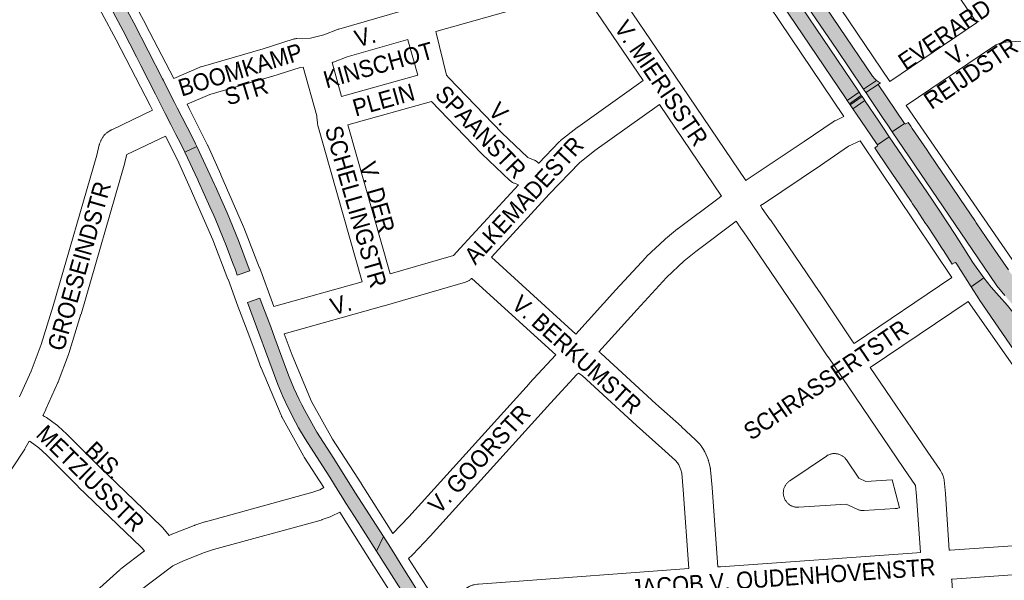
# Paper-space layout 'Layout1' of a CAD drawing. Header units: metres. Extents: x 123097 to 144122, y 392739 to 407589.
# Tile 340 of 510: x 134356 to 134798, y 397907 to 398159. Entities that reach past the tile are written whole.
import ezdxf
from ezdxf.enums import TextEntityAlignment as Align

# ---------------------------------------------------------------- set-up
doc = ezdxf.new("R2010")
doc.units = ezdxf.units.M
doc.header["$MEASUREMENT"] = 0
for name, color, linetype, lineweight in [('gs-anno-wegen algemeen tekst', 7, 'Continuous', 0), ('gs-knt-aanvullende hoofdweg', 7, 'Continuous', 0), ('gs-knt-hoofdweg', 7, 'Continuous', 0), ('gs-knt-wegen algemeen', 7, 'Continuous', 0), ('ir-ARC-asfalt-hoofdwegen-te inspecteren', 5, 'Continuous', 0)]:
    doc.layers.add(name, color=color, linetype=linetype, lineweight=lineweight)
doc.styles.add('Style-Arial', font='arial.ttf')

psp = doc.layouts.get("Layout1")

# ---------------------------------------------------------------- hatches: boundary and pattern name
at = {"layer": 'ir-ARC-asfalt-hoofdwegen-te inspecteren', "linetype": 'Continuous', "lineweight": 13}
for points in [[(134672.226, 398204.172), (134726.648, 398123.658), (134727.383, 398122.567), (134732.7, 398126.286), (134732.433, 398126.68), (134700.356, 398174.166), (134699.649, 398175.212), (134666.734, 398223.94), (134648.228, 398251.337), (134642.624, 398247.521), (134657.155, 398226.452), (134658.103, 398225.08), (134671.931, 398204.585)], [(134738.886, 398133.303), (134738.763, 398133.484), (134679.473, 398221.025), (134673.866, 398217.227), (134674.984, 398215.757), (134701.594, 398176.519), (134702.259, 398175.538), (134722.694, 398145.406), (134734.445, 398127.997), (134734.669, 398127.664), (134740.574, 398131.514), (134739.654, 398132.343)], [(134421.949, 398128.365), (134420.356, 398131.46), (134419.984, 398132.213), (134407.088, 398157.435), (134397.339, 398175.536), (134395.974, 398177.955), (134390.795, 398175.015), (134395.593, 398166.365), (134401.239, 398155.716), (134402.24, 398153.828), (134408.272, 398142.075), (134410.233, 398138.255), (134416.786, 398125.385), (134421.185, 398116.715), (134423.696, 398111.765), (134425.985, 398107.254), (134427.976, 398103.334), (134429.93, 398099.393), (134435.377, 398101.799), (134434.745, 398103.098), (134432.914, 398106.82), (134431.058, 398110.535), (134426.617, 398119.298), (134425.394, 398121.673)], [(134742.271, 398130.418), (134741.39, 398130.916), (134740.574, 398131.514), (134734.669, 398127.664), (134735.714, 398126.116), (134741.268, 398129.76)], [(134737.485, 398123.487), (134743.571, 398114.475), (134745.282, 398111.885), (134747.567, 398108.509), (134753.054, 398112.223), (134741.268, 398129.76), (134735.714, 398126.116), (134735.855, 398125.906)], [(134728.728, 398120.564), (134734.06, 398124.28), (134733.884, 398124.541), (134733.712, 398124.795), (134728.411, 398121.057)], [(134731.58, 398116.388), (134740.162, 398103.707), (134740.931, 398102.603), (134746.29, 398106.243), (134743.332, 398110.598), (134741.594, 398113.169), (134735.49, 398122.167), (134735.249, 398122.523), (134729.914, 398118.805)], [(134819.981, 398016.138), (134813.68, 398025.11), (134807.051, 398033.902), (134803.245, 398038.846), (134803.16, 398039.208), (134803.336, 398039.535), (134804.296, 398040.277), (134800.376, 398045.479), (134799.732, 398046.411), (134792.64, 398056.789), (134791.992, 398057.738), (134785.309, 398067.592), (134784.639, 398068.581), (134778.246, 398078.013), (134777.573, 398079.007), (134770.992, 398088.718), (134770.327, 398089.698), (134763.988, 398099.053), (134763.236, 398100.162), (134756.599, 398109.955), (134755.915, 398110.964), (134754.735, 398112.706), (134753.75, 398112.079), (134753.37, 398111.998), (134753.054, 398112.223), (134747.567, 398108.509), (134767.895, 398078.474), (134791.365, 398043.924), (134794.592, 398039.307), (134798.157, 398034.945), (134800.42, 398032.32), (134802.569, 398029.596), (134810.678, 398018.652), (134815.359, 398011.842), (134823.498, 398000), (134837.258, 397979.979), (134838.528, 397978.15), (134838.908, 397977.595), (134839.195, 397977.176), (134844.931, 397981.334), (134844.67, 397981.503), (134843.932, 397981.989), (134842.88, 397982.913), (134842.027, 397984.024), (134837.338, 397990.886), (134835.507, 397993.585), (134835.196, 397994.043), (134828.759, 398003.415), (134828.099, 398004.349), (134828.016, 398004.467)], [(134763.245, 398066.371), (134766.729, 398061.123), (134769.925, 398056.152), (134770.575, 398055.142), (134774.512, 398049.019), (134775.602, 398049.677), (134775.979, 398049.738), (134776.282, 398049.504), (134776.552, 398049.006), (134782.99, 398038.903), (134788.704, 398042.825), (134783.83, 398049.69), (134775.777, 398062.378), (134768.646, 398073.259), (134765.326, 398078.213), (134746.29, 398106.243), (134740.931, 398102.603), (134740.982, 398102.258), (134740.806, 398101.957), (134739.753, 398101.203), (134740.473, 398100.14), (134741.139, 398099.156), (134748.052, 398088.948), (134748.716, 398087.968), (134756.075, 398077.101), (134756.736, 398076.125), (134758.46, 398073.579), (134762.598, 398067.346)], [(134443.371, 398084.724), (134435.377, 398101.799), (134429.93, 398099.393), (134435.801, 398086.913), (134436.155, 398086.171), (134441.228, 398074.82), (134443.003, 398070.827), (134443.587, 398069.453), (134447.211, 398060.657), (134448.5, 398057.37), (134451.432, 398049.727), (134452.67, 398046.411), (134453.545, 398044), (134459.233, 398046.017), (134458.488, 398047.949), (134454.058, 398059.669), (134448.96, 398071.998), (134443.596, 398084.214)], [(134802.885, 398025.935), (134799.314, 398030.397), (134795.541, 398034.69), (134792.03, 398038.68), (134788.704, 398042.825), (134782.99, 398038.903), (134786.508, 398033.382), (134786.671, 398033.141), (134826.517, 397974.858), (134827.572, 397973.308), (134828.586, 397971.812), (134829.489, 397970.48), (134837.581, 397976.047), (134837.301, 397976.455), (134836.88, 397977.056), (134835.647, 397978.866), (134821.162, 398000), (134813.785, 398010.763), (134813.746, 398010.819), (134808.441, 398018.467)], [(134467.084, 398024.701), (134464.733, 398030.954), (134463.709, 398033.804), (134458.061, 398031.761), (134471.745, 397995.004), (134474.035, 397989.509), (134476.591, 397984.133), (134477.254, 397982.829), (134478.365, 397980.657), (134481.09, 397975.56), (134484.086, 397970.617), (134491.83, 397958.426), (134495.04, 397953.334), (134498.869, 397947.226), (134500.989, 397943.846), (134502.308, 397941.742), (134506.192, 397935.622), (134516.016, 397920.133), (134519.127, 397926.641), (134506.372, 397946.626), (134496.848, 397961.673), (134489.307, 397973.627), (134483.829, 397983.238), (134482.468, 397985.873), (134481.725, 397987.267), (134481.282, 397988.2), (134478.966, 397993.252), (134476.874, 397998.401), (134475.66, 398001.616), (134470.41, 398015.851), (134468.536, 398020.836)], [(134522.257, 397921.703), (134519.127, 397926.641), (134516.016, 397920.133), (134545.321, 397873.845), (134547.56, 397870.31), (134551.036, 397864.819), (134553.035, 397861.738), (134567.088, 397839.549), (134574.994, 397827.028), (134576.579, 397824.531), (134578.684, 397821.205), (134580.309, 397818.63), (134582.626, 397814.974), (134584.562, 397811.93), (134587.378, 397807.446), (134589.294, 397804.426), (134590.971, 397801.855), (134599.947, 397787.641), (134603.439, 397782.084), (134607.705, 397775.469), (134612.698, 397778.679), (134612.389, 397779.187), (134611.508, 397780.548), (134599.777, 397799.096), (134597.109, 397803.307), (134596.278, 397804.646), (134584.493, 397823.261), (134582.196, 397826.899), (134579.604, 397830.944), (134572.144, 397842.768), (134569.732, 397846.519), (134567.242, 397850.475), (134564.003, 397855.243), (134556.112, 397868.052), (134548.713, 397879.725), (134548.302, 397880.341), (134544.705, 397886.075), (134542.278, 397889.944), (134537.021, 397898.324), (134527.187, 397913.924), (134524.989, 397917.392)]]:
    psp.add_hatch(color=5, dxfattribs=at).paths.add_polyline_path(points, flags=0)

# ---------------------------------------------------------------- linework, layer by layer
at = {"layer": 'gs-knt-aanvullende hoofdweg', "color": 7, "linetype": 'Continuous', "flags": 128}
for points in [[(134397.901, 398183.817), (134399.415, 398181.103), (134399.48, 398180.984), (134412.442, 398156.735), (134412.489, 398156.646), (134412.522, 398156.583), (134425.02, 398132.428)], [(134415.465, 398118.158), (134414.421, 398120.209), (134414.418, 398120.215), (134399.172, 398149.699), (134386.266, 398173.844), (134384.774, 398176.518)], [(134430.966, 398120.814), (134431.89, 398118.997), (134431.915, 398118.948), (134440.131, 398102.508), (134440.255, 398102.248), (134446.122, 398089.285), (134446.166, 398089.184), (134456.352, 398065.774), (134456.464, 398065.504), (134463.387, 398047.735), (134463.429, 398047.623), (134463.437, 398047.601), (134469.972, 398030.001)], [(134492.468, 397948.642), (134483.528, 397962.4), (134483.384, 397962.631), (134483.248, 397962.866), (134473.577, 397980.407), (134473.454, 397980.64), (134473.416, 397980.718), (134473.396, 397980.758), (134473.376, 397980.801), (134473.339, 397980.877), (134473.233, 397981.119), (134464.271, 398002.402), (134464.162, 398002.677), (134460.925, 398011.302), (134457.96, 398019.203), (134457.951, 398019.228), (134453.854, 398030.144), (134453.837, 398030.191), (134449.369, 398042.339), (134449.365, 398042.35), (134442.521, 398059.916), (134432.416, 398083.141), (134426.631, 398095.923), (134421.33, 398106.53)], [(134474.544, 398017.761), (134474.987, 398016.58), (134478.172, 398008.094), (134486.922, 397987.312), (134496.27, 397970.356), (134507.591, 397952.934), (134508.697, 397951.232), (134508.752, 397951.146), (134508.798, 397951.074), (134509.105, 397950.601), (134509.158, 397950.518), (134523.309, 397928.061)], [(134539.655, 397874.396), (134534.656, 397882.311), (134534.643, 397882.332), (134534.592, 397882.412), (134514.782, 397913.426), (134514.759, 397913.463), (134514.589, 397913.728), (134514.565, 397913.766), (134499.539, 397937.598)], [(134530.393, 397916.889), (134543.822, 397895.865)]]:
    psp.add_lwpolyline(points, dxfattribs=at)
at = {"layer": 'gs-knt-hoofdweg', "color": 7, "linetype": 'Continuous', "flags": 128}
for points in [[(134656.409, 398260.03), (134664.209, 398252.693), (134664.463, 398252.443), (134664.705, 398252.182), (134664.936, 398251.911), (134665.154, 398251.63), (134665.36, 398251.34), (134746.589, 398131.008)], [(134725.827, 398115.345), (134663.822, 398207.688)], [(134753.917, 398120.246), (134814.278, 398032.355)], [(134774.372, 398043.008), (134733.157, 398104.426)], [(134955.239, 397773.885), (134948.911, 397784.293), (134918.274, 397832.313), (134854.486, 397925.683), (134845.5, 397938.835), (134833.946, 397955.616), (134833.858, 397955.746), (134833.734, 397955.941), (134827.834, 397965.466), (134826.513, 397967.598), (134822.133, 397974.67), (134781.737, 398032.272)]]:
    psp.add_lwpolyline(points, dxfattribs=at)
at = {"layer": 'gs-knt-wegen algemeen', "color": 7, "linetype": 'Continuous', "flags": 128}
for points in [[(134785.518, 398157.44), (134741.246, 398222.013), (134741.237, 398222.026), (134741.229, 398222.039), (134697.629, 398286.284)], [(134620.05, 398177.947), (134650.157, 398133.484), (134681.905, 398086.599)], [(134608.262, 398172.133), (134542.692, 398153.559)], [(134635.807, 398131.455), (134608.262, 398172.133)], [(134486.394, 398150.452), (134487.078, 398150.638), (134492.419, 398152.083), (134498.601, 398154.411), (134498.845, 398154.498), (134499.093, 398154.575), (134527.561, 398162.775)], [(134746.589, 398131.008), (134785.48, 398157.415), (134785.518, 398157.44)], [(134425.02, 398132.428), (134436.475, 398137.389), (134436.731, 398137.493), (134436.992, 398137.587), (134437.256, 398137.669), (134465.214, 398145.742), (134478.562, 398150.019), (134478.836, 398150.1), (134479.114, 398150.169), (134479.395, 398150.226), (134479.677, 398150.271), (134479.962, 398150.303), (134480.247, 398150.322), (134486.391, 398150.452)], [(134486.391, 398150.452), (134486.394, 398150.452)], [(134486.391, 398150.452), (134486.394, 398150.452)], [(134496.095, 398139.59), (134500.291, 398124.26), (134534.662, 398133.854), (134530.116, 398149.77), (134530.069, 398149.948), (134502.946, 398142.135), (134496.715, 398139.789), (134496.421, 398139.686), (134496.122, 398139.597), (134496.095, 398139.59)], [(134542.692, 398153.559), (134542.777, 398152.851), (134547.41, 398133.86)], [(134812.244, 398149.602), (134798.605, 398148.755), (134796.024, 398148.282), (134794.23, 398147.458), (134792.603, 398146.514), (134753.917, 398120.246)], [(134483.188, 398137.424), (134481.712, 398137.356), (134469.096, 398133.314), (134468.916, 398133.26), (134441.268, 398125.276), (134430.966, 398120.814)], [(134489.254, 398115.663), (134483.188, 398137.424)], [(134547.41, 398133.86), (134548.532, 398132.695), (134572.354, 398107.969), (134583.971, 398096.955), (134586.562, 398095.917), (134586.844, 398095.796), (134587.119, 398095.662), (134587.388, 398095.516), (134587.65, 398095.357), (134587.904, 398095.185), (134588.15, 398095.002), (134588.387, 398094.808), (134588.614, 398094.603), (134588.832, 398094.387), (134588.88, 398094.337)], [(134588.88, 398094.337), (134598.045, 398103.897), (134598.257, 398104.109), (134598.479, 398104.31), (134598.71, 398104.501), (134606.162, 398110.385), (134606.293, 398110.486), (134606.426, 398110.583), (134635.807, 398131.455)], [(134540.728, 398122.03), (134503.209, 398111.557)], [(134579.748, 398084.621), (134577.973, 398085.332), (134577.691, 398085.453), (134577.414, 398085.587), (134577.145, 398085.735), (134576.882, 398085.894), (134576.628, 398086.066), (134576.381, 398086.25), (134576.144, 398086.445), (134575.916, 398086.651), (134563.289, 398098.622), (134563.08, 398098.829), (134540.728, 398122.03)], [(134643.109, 398120.672), (134614.101, 398100.064), (134607.132, 398094.562), (134593.633, 398080.481)], [(134670.961, 398079.54), (134643.109, 398120.672)], [(134355.819, 397989.377), (134361.011, 398000.998), (134365.469, 398012.877), (134370.882, 398030.301), (134390.462, 398098.026), (134391.563, 398102.559), (134391.633, 398102.823), (134391.715, 398103.085), (134391.807, 398103.343), (134391.91, 398103.597), (134392.214, 398104.303), (134392.32, 398104.536), (134392.435, 398104.765), (134392.558, 398104.989), (134393.151, 398106.012), (134393.304, 398106.264), (134393.469, 398106.509), (134393.645, 398106.746), (134393.831, 398106.975), (134394.028, 398107.195), (134394.234, 398107.406), (134394.45, 398107.607), (134394.674, 398107.799), (134394.907, 398107.98), (134395.148, 398108.15), (134396.315, 398108.937), (134396.517, 398109.067), (134396.722, 398109.189), (134396.933, 398109.304), (134397.147, 398109.412), (134415.465, 398118.158)], [(134489.255, 398115.655), (134489.254, 398115.659), (134489.254, 398115.663)], [(134489.255, 398115.655), (134489.254, 398115.659), (134489.254, 398115.663)], [(134509.599, 398041.121), (134489.753, 398111.296), (134489.676, 398111.593), (134489.614, 398111.892), (134489.566, 398112.194), (134489.532, 398112.498), (134489.305, 398115.077), (134489.255, 398115.655)], [(134681.905, 398086.599), (134682.082, 398086.714), (134708.124, 398104.126), (134721.086, 398112.976), (134721.289, 398113.11), (134721.497, 398113.235), (134721.71, 398113.353), (134721.927, 398113.463), (134725.827, 398115.345)], [(134503.209, 398111.557), (134522.119, 398044.695)], [(134421.33, 398106.53), (134403.905, 398098.211), (134403.081, 398094.816), (134403.009, 398094.545), (134383.372, 398026.623), (134383.335, 398026.5), (134377.847, 398008.835), (134377.788, 398008.656), (134377.725, 398008.479), (134373.131, 397996.237), (134373.058, 397996.052), (134372.98, 397995.869), (134367.646, 397983.929), (134367.518, 397983.66), (134366.212, 397981.063)], [(134733.157, 398104.426), (134728.026, 398101.949), (134715.44, 398093.356), (134715.387, 398093.32), (134689.274, 398075.86), (134689.185, 398075.801), (134688.45, 398075.328)], [(134522.119, 398044.695), (134550.608, 398052.966), (134553.615, 398056.234), (134579.748, 398084.621)], [(134593.633, 398080.481), (134567.624, 398052.228)], [(134605.554, 398017.63), (134623.422, 398037.468), (134623.479, 398037.53), (134636.909, 398052.056), (134637.072, 398052.226), (134637.24, 398052.39), (134645.486, 398060.109), (134645.628, 398060.238), (134645.774, 398060.362), (134651.163, 398064.842), (134651.295, 398064.948), (134651.43, 398065.052), (134669.897, 398078.836), (134670.077, 398078.966), (134670.262, 398079.09), (134670.961, 398079.54)], [(134688.45, 398075.328), (134689.263, 398074.057), (134692.842, 398068.99), (134692.907, 398068.896), (134714.835, 398036.671), (134714.867, 398036.625), (134729.556, 398014.63), (134730.441, 398013.327)], [(134677.509, 398068.27), (134677.507, 398068.269), (134659.354, 398054.72), (134654.244, 398050.472), (134646.309, 398043.045), (134633.07, 398028.725), (134633.068, 398028.723), (134633.065, 398028.72), (134615.905, 398009.668)], [(134760.211, 397919.459), (134758.554, 397944.82), (134758.066, 397949.603), (134752.784, 397957.247), (134752.753, 397957.291), (134718.77, 398007.337), (134718.742, 398007.378), (134704.055, 398029.37), (134682.175, 398061.525), (134678.542, 398066.668), (134678.374, 398066.917), (134677.509, 398068.27)], [(134567.624, 398052.228), (134605.554, 398017.63)], [(134469.972, 398030.001), (134509.599, 398041.121)], [(134558.804, 398042.651), (134558.755, 398042.601), (134558.541, 398042.398), (134558.318, 398042.204), (134558.086, 398042.021), (134557.846, 398041.849), (134557.598, 398041.688), (134557.344, 398041.538), (134557.083, 398041.4), (134556.816, 398041.273), (134556.543, 398041.159), (134556.266, 398041.058), (134555.984, 398040.969), (134519.454, 398030.363), (134519.398, 398030.347), (134474.544, 398017.761)], [(134596.486, 398008.279), (134558.804, 398042.651)], [(134730.441, 398013.327), (134774.372, 398043.008)], [(134781.737, 398032.272), (134737.755, 398002.556)], [(134523.309, 397928.061), (134530.551, 397935.596), (134584.516, 397995.322), (134584.565, 397995.376), (134596.486, 398008.279)], [(134615.905, 398009.668), (134616.05, 398009.572), (134616.266, 398009.424), (134616.475, 398009.266), (134616.678, 398009.101), (134616.874, 398008.927)], [(134616.874, 398008.927), (134641.494, 397986.228), (134652.905, 397976.082), (134653.013, 397975.983), (134659.25, 397970.18), (134659.41, 397970.026), (134659.565, 397969.867), (134661.159, 397968.167), (134661.333, 397967.974), (134661.499, 397967.774), (134661.657, 397967.568), (134661.806, 397967.355), (134661.947, 397967.137), (134663.092, 397965.285), (134663.215, 397965.078), (134663.33, 397964.867), (134663.437, 397964.652), (134663.536, 397964.433), (134664.882, 397961.3), (134664.986, 397961.043), (134665.079, 397960.782), (134665.161, 397960.517), (134665.231, 397960.249), (134665.853, 397957.655), (134665.906, 397957.415), (134665.95, 397957.173), (134665.985, 397956.93), (134666.01, 397956.685), (134666.684, 397948.705), (134666.691, 397948.62), (134669.224, 397913.074)], [(134606.75, 398000.112), (134606.044, 397999.437), (134594.152, 397986.567), (134540.144, 397926.793), (134540.008, 397926.646), (134532.343, 397918.671), (134532.18, 397918.507), (134532.011, 397918.35), (134530.393, 397916.889)], [(134656.225, 397912.32), (134653.707, 397947.652), (134653.078, 397955.098), (134652.7, 397956.671), (134651.764, 397958.849), (134651.215, 397959.736), (134650.219, 397960.799), (134644.198, 397966.401), (134632.798, 397976.537), (134632.711, 397976.616), (134608.434, 397998.999), (134606.75, 398000.112)], [(134737.755, 398002.556), (134763.51, 397964.627), (134768.963, 397956.736), (134769.114, 397956.508), (134769.255, 397956.274), (134769.719, 397955.465), (134769.854, 397955.216), (134769.979, 397954.962), (134770.092, 397954.703), (134770.452, 397953.828), (134770.565, 397953.535), (134770.663, 397953.238), (134770.746, 397952.936), (134770.815, 397952.63), (134770.869, 397952.321), (134770.908, 397952.011), (134771.518, 397946.022), (134771.538, 397945.787), (134773.188, 397920.529)], [(134366.212, 397981.063), (134367.023, 397980.641), (134367.291, 397980.492), (134367.553, 397980.331), (134367.806, 397980.158), (134372.389, 397976.87), (134372.616, 397976.699), (134372.837, 397976.518), (134373.049, 397976.327), (134376.986, 397972.631), (134377.132, 397972.489), (134391.21, 397958.419), (134419.651, 397931.063), (134419.815, 397930.899), (134419.973, 397930.73), (134420.125, 397930.555), (134422.971, 397927.162)], [(134360.133, 397969.55), (134358.348, 397966.327), (134358.222, 397966.11), (134358.088, 397965.897), (134352.312, 397957.138), (134352.194, 397956.966), (134352.071, 397956.797), (134344.386, 397946.627), (134344.283, 397946.494), (134344.176, 397946.364), (134327.162, 397926.116), (134327.034, 397925.968), (134326.903, 397925.826), (134326.901, 397925.823), (134326.898, 397925.821), (134317.988, 397916.43)], [(134411.81, 397920.209), (134410.374, 397921.92), (134382.139, 397949.078), (134382.05, 397949.166), (134368, 397963.209), (134364.45, 397966.542), (134360.59, 397969.311), (134360.133, 397969.55)], [(134422.971, 397927.162), (134424.208, 397927.727), (134424.374, 397927.8), (134424.543, 397927.868), (134434.217, 397931.649), (134434.366, 397931.705), (134434.517, 397931.758), (134438.921, 397933.234), (134439.093, 397933.288), (134439.265, 397933.338), (134487.451, 397946.577), (134490.525, 397947.705), (134492.468, 397948.642)], [(134499.539, 397937.598), (134495.894, 397935.839), (134495.604, 397935.708), (134495.308, 397935.591), (134491.68, 397934.26), (134491.423, 397934.172), (134491.163, 397934.095), (134442.888, 397920.831), (134438.806, 397919.463), (134429.451, 397915.808)], [(134354.522, 397870.803), (134356.637, 397872.339), (134362.266, 397877.04), (134400.847, 397911.777), (134401.041, 397911.945), (134401.242, 397912.105), (134411.81, 397920.209)], [(134429.451, 397915.808), (134424.545, 397913.567), (134409.368, 397901.929), (134370.888, 397867.283), (134370.705, 397867.124), (134364.814, 397862.204), (134364.643, 397862.066), (134364.467, 397861.934), (134363.254, 397861.053)], [(134669.224, 397913.074), (134670.432, 397913.124), (134758.652, 397919.33), (134760.211, 397919.459)], [(134543.822, 397895.865), (134544.676, 397896.413), (134544.846, 397896.518), (134557.677, 397904.206), (134557.929, 397904.349), (134558.186, 397904.481), (134558.45, 397904.602), (134558.718, 397904.71), (134558.991, 397904.807), (134559.268, 397904.891), (134559.548, 397904.963), (134559.832, 397905.022), (134560.117, 397905.069), (134561.434, 397905.254), (134561.631, 397905.278), (134561.829, 397905.297), (134571.915, 397906.091), (134571.946, 397906.093), (134656.225, 397912.32)], [(134774.494, 397907.572), (134774.49, 397907.572), (134774.487, 397907.572), (134774.255, 397907.552)], [(134774.255, 397907.552), (134774.298, 397907.112), (134774.313, 397906.938), (134778.883, 397843.546), (134778.887, 397843.494), (134780.329, 397820.948)]]:
    psp.add_lwpolyline(points, dxfattribs=at)
for points in [[(134732.534, 397952.968), (134735.808, 397951.454), (134747.46, 397952.177), (134747.523, 397952.193, -0.3840046), (134747.535, 397952.186), (134750.786, 397939.599, -0.3838843), (134750.779, 397939.587), (134750.113, 397939.415), (134749.81, 397939.344), (134749.505, 397939.288), (134749.197, 397939.247), (134748.888, 397939.221), (134734.972, 397938.358), (134734.679, 397938.346), (134734.386, 397938.348), (134734.094, 397938.362), (134733.802, 397938.39), (134733.512, 397938.431), (134733.224, 397938.485), (134732.939, 397938.552), (134732.657, 397938.632), (134732.379, 397938.724), (134732.105, 397938.829), (134731.837, 397938.946), (134726.927, 397941.217), (134705.628, 397939.822), (134705.314, 397939.809), (134704.999, 397939.811), (134704.684, 397939.829), (134704.371, 397939.861), (134704.06, 397939.909), (134703.751, 397939.972), (134703.446, 397940.05), (134703.145, 397940.142), (134702.849, 397940.249), (134702.558, 397940.37), (134702.273, 397940.505), (134701.995, 397940.653), (134701.725, 397940.815), (134701.463, 397940.99), (134701.21, 397941.177), (134700.966, 397941.376), (134700.732, 397941.586), (134700.508, 397941.808), (134700.295, 397942.041), (134700.094, 397942.283), (134699.905, 397942.535), (134699.728, 397942.795), (134699.564, 397943.064), (134699.414, 397943.341), (134699.276, 397943.624), (134699.153, 397943.914), (134699.044, 397944.209), (134698.949, 397944.51), (134698.869, 397944.814), (134698.804, 397945.122), (134698.753, 397945.433), (134698.718, 397945.746), (134698.698, 397946.061), (134698.693, 397946.376), (134698.704, 397946.69), (134698.729, 397947.004), (134698.77, 397947.317), (134698.826, 397947.627), (134698.897, 397947.933), (134698.982, 397948.237), (134699.082, 397948.535), (134699.197, 397948.829), (134699.325, 397949.116), (134699.467, 397949.397), (134699.623, 397949.671), (134699.792, 397949.937), (134699.973, 397950.194), (134700.167, 397950.443), (134700.372, 397950.682), (134700.589, 397950.91), (134700.816, 397951.128), (134701.054, 397951.334), (134701.301, 397951.529), (134701.558, 397951.712), (134718.013, 397962.832), (134718.274, 397962.999), (134718.542, 397963.154), (134718.818, 397963.296), (134719.1, 397963.424), (134719.387, 397963.539), (134719.68, 397963.64), (134719.978, 397963.727), (134720.279, 397963.8), (134720.583, 397963.859), (134720.89, 397963.903), (134721.198, 397963.932), (134721.508, 397963.946), (134721.818, 397963.946), (134722.127, 397963.931), (134722.436, 397963.901), (134722.743, 397963.857), (134723.047, 397963.798), (134723.348, 397963.725), (134723.645, 397963.637), (134723.938, 397963.536), (134724.225, 397963.42), (134724.507, 397963.291), (134724.783, 397963.149), (134725.051, 397962.994), (134725.311, 397962.826), (134725.564, 397962.646), (134725.807, 397962.454), (134726.041, 397962.251), (134726.265, 397962.037), (134726.479, 397961.813), (134726.681, 397961.579), (134726.873, 397961.335), (134727.052, 397961.082), (134732.534, 397952.968)], [(134773.188, 397920.529), (134773.459, 397920.551), (134773.537, 397920.557), (134827.653, 397924.363, -0.3845523), (134827.663, 397924.354), (134828.575, 397911.385, -0.3845508), (134828.566, 397911.375), (134774.494, 397907.572)]]:
    psp.add_lwpolyline(points, format="xyb", dxfattribs=at)
at = {"layer": 'ir-ARC-asfalt-hoofdwegen-te inspecteren', "color": 5, "linetype": 'Continuous', "lineweight": 13, "flags": 128}
for points in [[(134672.226, 398204.172), (134726.648, 398123.658), (134727.383, 398122.567), (134732.7, 398126.286), (134732.433, 398126.68), (134700.356, 398174.166), (134699.649, 398175.212), (134666.734, 398223.94), (134648.228, 398251.337), (134642.624, 398247.521), (134657.155, 398226.452), (134658.103, 398225.08), (134671.931, 398204.585)], [(134421.949, 398128.365), (134420.356, 398131.46), (134419.984, 398132.213), (134407.088, 398157.435), (134397.339, 398175.536), (134395.974, 398177.955), (134390.795, 398175.015), (134395.593, 398166.365), (134401.239, 398155.716), (134402.24, 398153.828), (134408.272, 398142.075), (134410.233, 398138.255), (134416.786, 398125.385), (134421.185, 398116.715), (134423.696, 398111.765), (134425.985, 398107.254), (134427.976, 398103.334), (134429.93, 398099.393), (134435.377, 398101.799), (134434.745, 398103.098), (134432.914, 398106.82), (134431.058, 398110.535), (134426.617, 398119.298), (134425.394, 398121.673)], [(134742.271, 398130.418), (134741.39, 398130.916), (134740.574, 398131.514), (134734.669, 398127.664), (134735.714, 398126.116), (134741.268, 398129.76)], [(134737.485, 398123.487), (134743.571, 398114.475), (134745.282, 398111.885), (134747.567, 398108.509), (134753.054, 398112.223), (134741.268, 398129.76), (134735.714, 398126.116), (134735.855, 398125.906)], [(134732.7, 398126.286), (134727.383, 398122.567), (134728.411, 398121.057), (134733.712, 398124.795)], [(134728.728, 398120.564), (134734.06, 398124.28), (134733.884, 398124.541), (134733.712, 398124.795), (134728.411, 398121.057)], [(134729.914, 398118.805), (134735.249, 398122.523), (134734.06, 398124.28), (134728.728, 398120.564)], [(134731.58, 398116.388), (134740.162, 398103.707), (134740.931, 398102.603), (134746.29, 398106.243), (134743.332, 398110.598), (134741.594, 398113.169), (134735.49, 398122.167), (134735.249, 398122.523), (134729.914, 398118.805)], [(134443.371, 398084.724), (134435.377, 398101.799), (134429.93, 398099.393), (134435.801, 398086.913), (134436.155, 398086.171), (134441.228, 398074.82), (134443.003, 398070.827), (134443.587, 398069.453), (134447.211, 398060.657), (134448.5, 398057.37), (134451.432, 398049.727), (134452.67, 398046.411), (134453.545, 398044), (134459.233, 398046.017), (134458.488, 398047.949), (134454.058, 398059.669), (134448.96, 398071.998), (134443.596, 398084.214)], [(134802.885, 398025.935), (134799.314, 398030.397), (134795.541, 398034.69), (134792.03, 398038.68), (134788.704, 398042.825), (134782.99, 398038.903), (134786.508, 398033.382), (134786.671, 398033.141), (134826.517, 397974.858), (134827.572, 397973.308), (134828.586, 397971.812), (134829.489, 397970.48), (134837.581, 397976.047), (134837.301, 397976.455), (134836.88, 397977.056), (134835.647, 397978.866), (134821.162, 398000), (134813.785, 398010.763), (134813.746, 398010.819), (134808.441, 398018.467)], [(134467.084, 398024.701), (134464.733, 398030.954), (134463.709, 398033.804), (134458.061, 398031.761), (134471.745, 397995.004), (134474.035, 397989.509), (134476.591, 397984.133), (134477.254, 397982.829), (134478.365, 397980.657), (134481.09, 397975.56), (134484.086, 397970.617), (134491.83, 397958.426), (134495.04, 397953.334), (134498.869, 397947.226), (134500.989, 397943.846), (134502.308, 397941.742), (134506.192, 397935.622), (134516.016, 397920.133), (134519.127, 397926.641), (134506.372, 397946.626), (134496.848, 397961.673), (134489.307, 397973.627), (134483.829, 397983.238), (134482.468, 397985.873), (134481.725, 397987.267), (134481.282, 397988.2), (134478.966, 397993.252), (134476.874, 397998.401), (134475.66, 398001.616), (134470.41, 398015.851), (134468.536, 398020.836)]]:
    psp.add_lwpolyline(points, close=True, dxfattribs=at)
at = {"layer": 'ir-ARC-asfalt-hoofdwegen-te inspecteren', "color": 5, "linetype": 'Continuous', "lineweight": 13}
for points in [[(134738.886, 398133.303), (134738.763, 398133.484), (134679.473, 398221.025), (134673.866, 398217.227), (134674.984, 398215.757), (134701.594, 398176.519), (134702.259, 398175.538), (134722.694, 398145.406), (134734.445, 398127.997), (134734.669, 398127.664), (134740.574, 398131.514), (134739.654, 398132.343)], [(134763.245, 398066.371), (134766.729, 398061.123), (134769.925, 398056.152), (134770.575, 398055.142), (134774.512, 398049.019), (134775.602, 398049.677), (134775.979, 398049.738), (134776.282, 398049.504), (134776.552, 398049.006), (134782.99, 398038.903), (134788.704, 398042.825), (134783.83, 398049.69), (134775.777, 398062.378), (134768.646, 398073.259), (134765.326, 398078.213), (134746.29, 398106.243), (134740.931, 398102.603), (134740.982, 398102.258), (134740.806, 398101.957), (134739.753, 398101.203), (134740.473, 398100.14), (134741.139, 398099.156), (134748.052, 398088.948), (134748.716, 398087.968), (134756.075, 398077.101), (134756.736, 398076.125), (134758.46, 398073.579), (134762.598, 398067.346)]]:
    psp.add_lwpolyline(points, close=True, dxfattribs=at)
at = {"layer": 'ir-ARC-asfalt-hoofdwegen-te inspecteren', "color": 5, "linetype": 'Continuous', "lineweight": 13, "flags": 128}
for points in [[(134799.732, 398046.411), (134792.64, 398056.789), (134791.992, 398057.738), (134785.309, 398067.592), (134784.639, 398068.581), (134778.246, 398078.013), (134777.573, 398079.007), (134770.992, 398088.718), (134770.327, 398089.698), (134763.988, 398099.053), (134763.236, 398100.162), (134756.599, 398109.955), (134755.915, 398110.964), (134754.735, 398112.706), (134753.75, 398112.079), (134753.37, 398111.998), (134753.054, 398112.223), (134747.567, 398108.509), (134767.895, 398078.474), (134791.365, 398043.924), (134794.592, 398039.307), (134798.157, 398034.945)], [(134537.021, 397898.324), (134527.187, 397913.924), (134524.989, 397917.392), (134522.257, 397921.703), (134519.127, 397926.641), (134516.016, 397920.133), (134545.321, 397873.845)]]:
    psp.add_lwpolyline(points, dxfattribs=at)
at = {"layer": 'ir-ARC-asfalt-hoofdwegen-te inspecteren', "color": 5, "linetype": 'Continuous', "lineweight": 13, "extrusion": (0, 0, -1)}
for points in [[(-134732.7, 398126.286), (-134727.383, 398122.567), (-134733.712, 398124.795), (-134728.411, 398121.057)], [(-134729.914, 398118.805), (-134735.249, 398122.523), (-134728.728, 398120.564), (-134734.06, 398124.28)]]:
    psp.add_solid(points, dxfattribs=at)

# ---------------------------------------------------------------- texts
at = {"layer": 'gs-anno-wegen algemeen tekst', "color": 7, "style": 'Style-Arial', "width": 0.909091}
for s, rotation, p in [('EVERARD', 34.01934, (134771.121, 398152.186)), ('V.', 15.66522, (134510.958, 398151.276)), ('V. MIERISSTR', 304.15887, (134643.94, 398130.305)), ('REIJDSTR', 34.01934, (134782.858, 398134.798)), ('BOOMKAMP', 17.01423, (134454.929, 398136.336)), (' KINSCHOT', 15.66522, (134515.547, 398138.092)), ('V.', 34.01934, (134776.856, 398143.69)), ('STR', 17.01423, (134457.586, 398126.777)), ('PLEIN', 15.71247, (134519.229, 398122.787)), ('SPAANSTR', 313.93271, (134562.855, 398108.445)), ('V.', 313.30629, (134571.731, 398116.492)), ('SCHELLINGSTR', 286.02099, (134506.828, 398074.842)), ('ALKEMADESTR', 47.40756, (134582.215, 398077.712)), ('V. DER', 286.02099, (134516.305, 398079.046)), ('GROESEINDSTR', 74.13368, (134382.548, 398048.184)), ('V.', 15.87375, (134500.075, 398030.927)), ('V. BERKUMSTR', 318.16461, (134606.01, 398008.408)), ('SCHRASSERTSTR', 34.1907, (134717.833, 397997.052)), ('V. GOORSTR', 47.31, (134562.136, 397961.542)), (' METZIUSSTR', 315.5024, (134386.652, 397953.77)), ('BIS.', 315.5024, (134393.814, 397960.935)), ('JACOB V. OUDENHOVENSTR', 4.01208, (134698.644, 397908.317))]:
    psp.add_text(s, height=7.7, rotation=rotation, dxfattribs=at).set_placement(p, align=Align.MIDDLE_CENTER)

doc.saveas('drawing.dxf')
